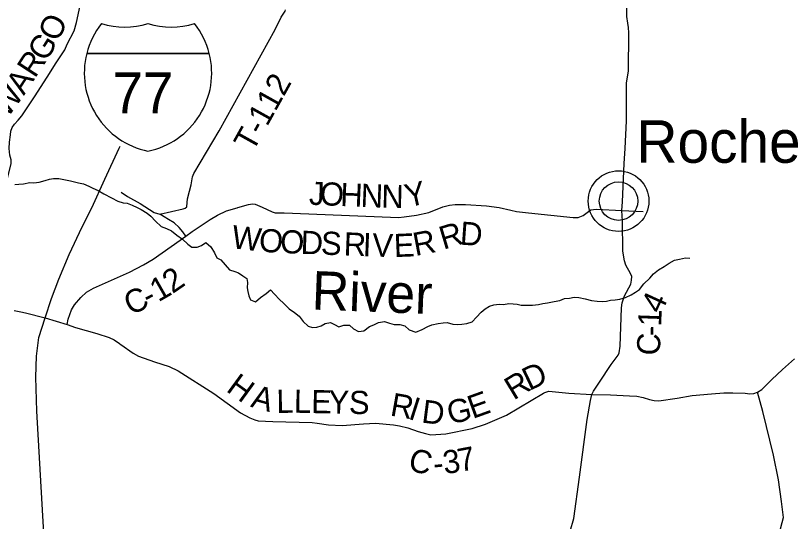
# Model space of a CAD drawing. Extents: x -22 to 431, y -18 to 160.
# Drawn here: x -7.263 to -5.357, y 15.801 to 17.042 of the extents above; entities that cross this region are included whole.
import ezdxf

# ---------------------------------------------------------------- set-up
doc = ezdxf.new("R2010")
doc.units = 0
for name, color, linetype in [('GM_X_Adjacent_County', 7, 'Continuous'), ('GM_X_Adjacent_County_Text', 7, 'Continuous'), ('GM_X_Airport_Location_Class_2', 7, 'Continuous'), ('GM_X_City_Street', 7, 'Continuous'), ('GM_X_City_Street_Text', 7, 'Continuous'), ('GM_X_Major_River', 7, 'Continuous'), ('GM_X_Minor_River', 7, 'Continuous'), ('GM_X_Minor_River_Text', 7, 'Continuous'), ('GM_X_Rail_Line', 7, 'Continuous'), ('GM_X_Rail_Line_Text', 7, 'Continuous'), ('GM_X_Township_Road', 7, 'Continuous')]:
    doc.layers.add(name, color=color, linetype=linetype)

msp = doc.modelspace()

# ---------------------------------------------------------------- linework, layer by layer
at = {"layer": 'GM_X_Adjacent_County_Text'}
for points in [[(-5.7633, 17.039), (-5.7634, 17.0396), (-5.7636, 17.0556), (-5.7632, 17.0829), (-5.7575, 17.1101), (-5.7513, 17.176), (-5.7521, 17.1924), (-5.7487, 17.2098), (-5.7411, 17.228), (-5.7324, 17.2432), (-5.7226, 17.2557), (-5.712, 17.2687), (-5.6942, 17.2983), (-5.6874, 17.31), (-5.6799, 17.337), (-5.6644, 17.3745), (-5.6474, 17.3958), (-5.633, 17.4087), (-5.6209, 17.4133), (-5.6122, 17.4182), (-5.6042, 17.4243), (-5.5857, 17.4425), (-5.563, 17.4653)], [(-7.2835, 16.6395), (-7.2834, 16.6398), (-7.2734, 16.678), (-7.2735, 16.6875), (-7.2766, 16.6996), (-7.2786, 16.7159), (-7.2779, 16.7311), (-7.2754, 16.7493), (-7.2743, 16.7584), (-7.2714, 16.7668), (-7.2654, 16.7756), (-7.256, 16.7847), (-7.2473, 16.7958), (-7.2162, 16.842), (-7.1848, 16.8908), (-7.1627, 16.9258), (-7.1421, 16.9579), (-7.1361, 16.9716), (-7.1187, 17.0042), (-7.1129, 17.0248), (-7.1039, 17.0659), (-7.1017, 17.0824)], [(-5.8489, 16.1128), (-5.8455, 16.1207), (-5.8303, 16.1428), (-5.8016, 16.1857), (-5.7846, 16.2092), (-5.7819, 16.2145), (-5.7801, 16.2308), (-5.7763, 16.3249), (-5.7745, 16.3374), (-5.7688, 16.3545), (-5.7533, 16.3834), (-5.7518, 16.3929), (-5.751, 16.4016), (-5.7548, 16.4095), (-5.7655, 16.4296), (-5.7693, 16.4406), (-5.7731, 16.4638), (-5.7739, 16.5377), (-5.7754, 16.5635), (-5.7739, 16.5848), (-5.7698, 16.6792), (-5.7672, 16.716), (-5.7642, 16.7831), (-5.7639, 16.8764), (-5.7592, 16.9049), (-5.7586, 16.9994), (-5.7592, 17.0125), (-5.7607, 17.0233), (-5.7633, 17.039)], [(-6.7171, 16.5709), (-6.691, 16.5784), (-6.6816, 16.5797), (-6.6747, 16.5791), (-6.6575, 16.5714), (-6.6331, 16.5601), (-6.6263, 16.5579), (-6.6035, 16.5576), (-6.383, 16.5487), (-6.3235, 16.5467), (-6.3095, 16.5477), (-6.2789, 16.5521), (-6.2494, 16.5587), (-6.2145, 16.5726), (-6.1986, 16.5767), (-6.1843, 16.5785), (-6.1593, 16.5785), (-6.1077, 16.5749), (-6.0766, 16.5713), (-6.0481, 16.5646), (-6.0344, 16.5611), (-6.0044, 16.5582), (-5.8951, 16.5461), (-5.8826, 16.5463), (-5.8702, 16.5515), (-5.8575, 16.5612), (-5.8515, 16.5651), (-5.839, 16.5665), (-5.7754, 16.5635)], [(-7.136, 16.2837), (-7.1338, 16.2972), (-7.1251, 16.3197), (-7.1185, 16.332), (-7.1029, 16.3501), (-7.0883, 16.3633), (-7.0715, 16.3731), (-6.9835, 16.4126), (-6.949, 16.4303), (-6.9254, 16.4444), (-6.8812, 16.4752), (-6.8449, 16.5009), (-6.8296, 16.5118), (-6.785, 16.5418), (-6.7674, 16.5523), (-6.7456, 16.5626), (-6.7193, 16.5702), (-6.7171, 16.5709)], [(-5.7754, 16.5635), (-5.723, 16.5611)], [(-7.266, 16.3186), (-7.2497, 16.315), (-7.2379, 16.3124), (-7.19, 16.3003), (-7.136, 16.2837), (-7.1156, 16.2769), (-7.0633, 16.2618), (-7.0334, 16.252), (-7.0209, 16.2464), (-7.0074, 16.2372), (-7.0073, 16.2371)], [(-7.0073, 16.2371), (-7.0042, 16.235), (-6.9743, 16.2138), (-6.9614, 16.2066), (-6.922, 16.1926), (-6.8857, 16.1809), (-6.8641, 16.1704), (-6.7762, 16.1147), (-6.711, 16.0674), (-6.6879, 16.0553), (-6.6762, 16.0504), (-6.6678, 16.0481), (-6.6315, 16.0463), (-6.5349, 16.0442), (-6.5228, 16.0423), (-6.4948, 16.0382), (-6.4615, 16.0363), (-6.4096, 16.0406), (-6.3797, 16.0421), (-6.3354, 16.038), (-6.3213, 16.0354), (-6.3009, 16.0309), (-6.2751, 16.0214), (-6.2573, 16.0165), (-6.2441, 16.0139), (-6.2074, 16.0162), (-6.1426, 16.0288), (-6.1101, 16.0395), (-6.0582, 16.0616), (-5.9678, 16.116), (-5.9644, 16.1175), (-5.9545, 16.1206), (-5.9057, 16.1157), (-5.8489, 16.1128)], [(-5.8489, 16.1128), (-5.8038, 16.1113), (-5.7568, 16.1095), (-5.7387, 16.1084), (-5.7235, 16.1054), (-5.708, 16.1004), (-5.6966, 16.0974), (-5.6853, 16.0971), (-5.6398, 16.1036), (-5.6035, 16.1101), (-5.5554, 16.114), (-5.5255, 16.1167), (-5.5035, 16.1163), (-5.4732, 16.1156), (-5.4619, 16.1141), (-5.4517, 16.1153), (-5.4433, 16.1179), (-5.432, 16.1248), (-5.4078, 16.1491), (-5.3813, 16.1734), (-5.3521, 16.1996)], [(-5.9023, 15.7776), (-5.8936, 15.8088), (-5.8793, 15.9101), (-5.8609, 16.0513), (-5.8523, 16.098), (-5.8489, 16.1128)]]:
    msp.add_lwpolyline(points, dxfattribs=at)
at = {"layer": 'GM_X_Minor_River'}
for points in [[(-7.2641, 16.6277), (-7.2543, 16.6281), (-7.2433, 16.6289), (-7.2274, 16.6324), (-7.2176, 16.6316), (-7.2051, 16.6328), (-7.1903, 16.637), (-7.1797, 16.6405), (-7.1695, 16.6417), (-7.1563, 16.6421), (-7.1403, 16.6391), (-7.1282, 16.6365), (-7.118, 16.6335), (-7.1085, 16.6316), (-7.096, 16.6287), (-7.0827, 16.6234), (-7.0729, 16.6181), (-7.06, 16.6125), (-7.046, 16.6046), (-7.027, 16.5948), (-7.0118, 16.5865), (-6.9986, 16.5827), (-6.9887, 16.5816), (-6.9766, 16.5764), (-6.9641, 16.5707), (-6.9542, 16.5662), (-6.9402, 16.5568), (-6.9307, 16.5496), (-6.9197, 16.5375), (-6.9056, 16.5247), (-6.8927, 16.5198), (-6.8806, 16.5134), (-6.8673, 16.5032), (-6.8533, 16.4934), (-6.84, 16.4809), (-6.8301, 16.4741), (-6.8169, 16.4738), (-6.807, 16.4776), (-6.7957, 16.4853), (-6.7839, 16.4743), (-6.7744, 16.4596), (-6.7691, 16.4474), (-6.7592, 16.4425), (-6.7486, 16.4301), (-6.7376, 16.418), (-6.7251, 16.4138), (-6.7156, 16.4105), (-6.7053, 16.4037), (-6.6951, 16.3965), (-6.6936, 16.3867), (-6.6943, 16.3741), (-6.6931, 16.3647), (-6.6908, 16.3544), (-6.6862, 16.3446), (-6.6745, 16.3397), (-6.662, 16.35), (-6.6484, 16.3603), (-6.6371, 16.3687), (-6.6272, 16.3581), (-6.6154, 16.3452), (-6.6059, 16.3362), (-6.5915, 16.3229), (-6.5786, 16.3139), (-6.5672, 16.3044), (-6.5573, 16.2912), (-6.5448, 16.2803), (-6.5342, 16.2769), (-6.524, 16.2777), (-6.513, 16.2807), (-6.5032, 16.2865), (-6.4903, 16.2892), (-6.4801, 16.2843), (-6.4695, 16.2782), (-6.4577, 16.2825), (-6.4437, 16.2821), (-6.4342, 16.2731), (-6.4213, 16.2667), (-6.4081, 16.2686), (-6.3945, 16.2796), (-6.3839, 16.2831), (-6.3722, 16.2892), (-6.3578, 16.2915), (-6.3453, 16.287), (-6.3343, 16.284), (-6.3199, 16.2837), (-6.3078, 16.2807), (-6.2975, 16.2713), (-6.2812, 16.2653), (-6.265, 16.2721), (-6.2514, 16.279), (-6.2415, 16.2836), (-6.226, 16.2863), (-6.2135, 16.2879)], [(-6.2135, 16.2879), (-6.2037, 16.2894), (-6.1904, 16.2849), (-6.1776, 16.2838), (-6.1677, 16.2846), (-6.156, 16.2866), (-6.1424, 16.2908), (-6.1318, 16.3018), (-6.1209, 16.3147), (-6.1107, 16.3227), (-6.1005, 16.3292), (-6.0899, 16.3323), (-6.0762, 16.3339), (-6.066, 16.3335), (-6.0531, 16.3355), (-6.0418, 16.3351), (-6.0323, 16.3336), (-6.0225, 16.3318), (-6.0096, 16.3311), (-5.9948, 16.3315), (-5.9801, 16.3334), (-5.9691, 16.3354), (-5.9581, 16.3369), (-5.9415, 16.3408), (-5.9278, 16.3431), (-5.9161, 16.3477), (-5.904, 16.3489), (-5.8927, 16.3508), (-5.8809, 16.3505), (-5.8654, 16.3471), (-5.8498, 16.343), (-5.8358, 16.3411), (-5.8237, 16.3404), (-5.8131, 16.3416), (-5.8033, 16.3435), (-5.7919, 16.3447), (-5.7809, 16.3459), (-5.7669, 16.3501), (-5.753, 16.3566), (-5.7424, 16.3635), (-5.7326, 16.3699), (-5.7216, 16.3836), (-5.7069, 16.3977), (-5.6978, 16.408), (-5.6854, 16.4179), (-5.6721, 16.4266), (-5.6593, 16.4347), (-5.6468, 16.4415), (-5.6343, 16.4446), (-5.6196, 16.4473), (-5.6086, 16.447)]]:
    msp.add_lwpolyline(points, dxfattribs=at)
at = {"layer": 'GM_X_Minor_River_Text'}
for points in [[(-6.9091, 16.5543), (-6.8514, 16.5675), (-6.8469, 16.5691), (-6.8428, 16.5726), (-6.8414, 16.5833), (-6.8408, 16.592), (-6.8359, 16.6114), (-6.8323, 16.6267), (-6.8285, 16.6461), (-6.8252, 16.6541), (-6.7634, 16.7592), (-6.6261, 17.0075), (-6.6111, 17.0374), (-6.6012, 17.0521), (-6.6005, 17.0559)], [(-7.0036, 16.6088), (-6.9883, 16.5977), (-6.9573, 16.5808), (-6.9224, 16.559), (-6.9091, 16.5543)], [(-6.8449, 16.5009), (-6.8523, 16.5117), (-6.8616, 16.5222), (-6.8735, 16.533), (-6.8877, 16.5418), (-6.9091, 16.5543)], [(-5.3898, 15.7709), (-5.3795, 15.8108), (-5.3839, 15.8499), (-5.3915, 15.903), (-5.4033, 15.964), (-5.4302, 16.0708), (-5.4433, 16.1179)]]:
    msp.add_lwpolyline(points, dxfattribs=at)
at = {"layer": 'GM_X_Rail_Line'}
msp.add_lwpolyline([(-7.1156, 14.4767), (-7.119, 14.54), (-7.1354, 14.769), (-7.1501, 15.0356), (-7.1716, 15.3925), (-7.1957, 15.8148), (-7.2107, 16.0715), (-7.2129, 16.1551), (-7.2112, 16.2064), (-7.2053, 16.2524), (-7.19, 16.3003), (-7.1742, 16.3482), (-7.1565, 16.3954), (-7.1314, 16.4556), (-7.0991, 16.5239), (-7.0753, 16.5701), (-7.0435, 16.6402), (-7.0083, 16.7161), (-7.0057, 16.721)], dxfattribs=at)
at = {"layer": 'GM_X_Rail_Line_Text'}
for p, q in [((-7.0881, 16.9485), (-6.7876, 16.9485)), ((-6.7876, 16.9485), (-7.0881, 16.9485)), ((-6.7876, 16.9485), (-7.0881, 16.9485))]:
    msp.add_line(p, q, dxfattribs=at)
for centre, start, end in [((-6.8988, 16.9006), 141.669, 165.8066), ((-6.9949, 17.2085), 253.0091, 286.9909), ((-6.8808, 17.2085), 253.0091, 286.9909), ((-6.9769, 16.9006), 14.1934, 38.331), ((-6.8988, 16.9006), 165.8066, 258.463), ((-6.9769, 16.9006), 281.537, 14.1934)]:
    msp.add_arc(centre, 0.1953, start, end, dxfattribs=at)
at = {"layer": 'GM_X_Township_Road'}
for radius in [0.0744, 0.0472]:
    msp.add_circle((-5.7838, 16.5867), radius, dxfattribs=at)

# ---------------------------------------------------------------- texts
at = {"layer": 'GM_X_Adjacent_County'}
msp.add_text('Rochester', height=0.10417, rotation=0, dxfattribs=at).set_placement((-5.7397, 16.6806))
at = {"layer": 'GM_X_Airport_Location_Class_2'}
msp.add_text('77', height=0.1, dxfattribs=at).set_placement((-7.0246, 16.8022))
at = {"layer": 'GM_X_City_Street'}
for s, rotation, p in [('O', 64.7446, (-7.1586, 16.9749)), ('G', 57.6471, (-7.189, 16.9259)), ('R', 56.8631, (-7.215, 16.8861)), ('A', 56.9167, (-7.2423, 16.8443)), ('W', 54.0288, (-7.2827, 16.7884)), ('Y', 12.385, (-6.3013, 16.5708)), ('J', 357.6291, (-6.5437, 16.5779)), ('O', 357.6242, (-6.5171, 16.5768)), ('H', 357.6281, (-6.4671, 16.5747)), ('N', 357.6279, (-6.4171, 16.5727)), ('N', 358.6469, (-6.3661, 16.5706)), ('W', 353.1752, (-6.7349, 16.4716)), ('R', 16.7635, (-6.2133, 16.4672)), ('D', 355.9567, (-6.174, 16.4801)), ('O', 355.071, (-6.6675, 16.4636)), ('O', 358.3354, (-6.6142, 16.4591)), ('D', 357.8283, (-6.5643, 16.4576)), ('S', 357.7996, (-6.5144, 16.4557)), ('R', 357.7941, (-6.4586, 16.4536)), ('I', 357.8312, (-6.4119, 16.4518)), ('V', 358.0127, (-6.3884, 16.4509)), ('E', 2.3302, (-6.3338, 16.4492)), ('R', 10.6885, (-6.2823, 16.4519)), ('2', 34.5874, (-6.8777, 16.3584)), ('1', 29.6253, (-6.9126, 16.3382)), ('C', 24.8665, (-6.9804, 16.3057)), ('-', 26.8489, (-6.9361, 16.3263)), ('4', 65.4531, (-5.6794, 16.3078)), ('1', 87.9284, (-5.6793, 16.2785)), ('-', 88.0035, (-5.6801, 16.2552)), ('C', 86.0979, (-5.6834, 16.2066)), ('D', 25.5354, (-6.0025, 16.1208)), ('H', 323.8521, (-6.7485, 16.122)), ('R', 31.271, (-6.041, 16.0973)), ('A', 344.4167, (-6.6882, 16.0828)), ('L', 0.8323, (-6.6225, 16.0671)), ('L', 358.8814, (-6.5805, 16.0678)), ('E', 358.8771, (-6.538, 16.0669)), ('Y', 358.8796, (-6.4955, 16.0661)), ('S', 358.8786, (-6.4455, 16.0651)), ('E', 19.7885, (-6.1415, 16.0522)), ('R', 349.9692, (-6.3459, 16.0612)), ('I', 342.2562, (-6.3019, 16.0535)), ('G', 13.2592, (-6.1969, 16.0387)), ('D', 352.6509, (-6.2687, 16.044)), ('C', 346.1427, (-6.3023, 15.9273)), ('3', 7.5945, (-6.2108, 15.9172)), ('7', 10.961, (-6.1725, 15.9224)), ('-', 5.7938, (-6.2359, 15.9146))]:
    msp.add_text(s, height=0.0568, rotation=rotation, dxfattribs=at).set_placement(p)
at = {"layer": 'GM_X_City_Street_Text'}
msp.add_text('T-112', height=0.05682, rotation=60.9164, dxfattribs=at).set_placement((-6.6807, 16.705))
at = {"layer": 'GM_X_Major_River'}
msp.add_text('River', height=0.09469, rotation=357.8426, dxfattribs=at).set_placement((-6.5374, 16.3208))

doc.saveas('drawing.dxf')
